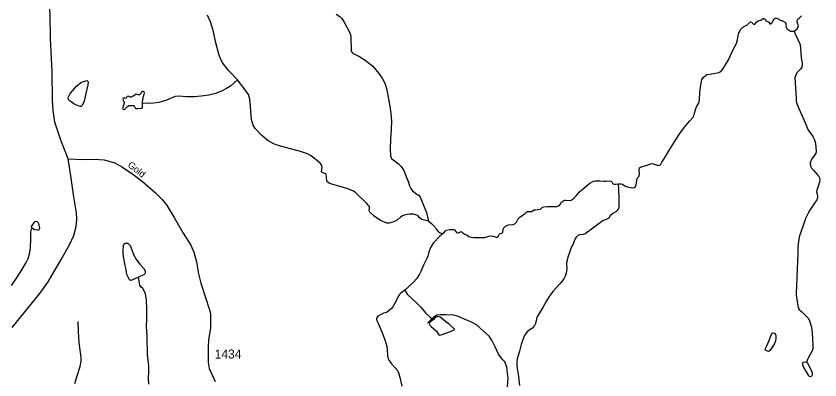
# Model space of a CAD drawing. Extents: x 2126262 to 2293712, y 749403 to 919119.
# Drawn here: x 2237213 to 2248404, y 892218 to 897287 of the extents above; entities that cross this region are included whole.
import ezdxf

# ---------------------------------------------------------------- set-up
doc = ezdxf.new("R2010")
doc.units = 0
for name, color, linetype in [('Exist Hydrographic Creek Single Shore', 7, 'Continuous'), ('Exist Hydrographic Misc Water Feature', 7, 'Continuous'), ('Exist Hydrographic Pond Under 1500 Sq Ft', 7, 'Continuous'), ('Exist Road Non-System Type 51', 7, 'Continuous'), ('Exist Road Secondary Type 51 Attributed', 7, 'Continuous'), ('Exist Road Secondary Type 51 Label', 7, 'Continuous'), ('Exist Road Secondary Type 51 Number Label', 7, 'Continuous')]:
    doc.layers.add(name, color=color, linetype=linetype)

msp = doc.modelspace()

# ---------------------------------------------------------------- linework, layer by layer
at = {"layer": 'Exist Hydrographic Creek Single Shore'}
for points in [[(2248043, 897078), (2248067, 897094), (2248092, 897116), (2248103, 897136), (2248105, 897153), (2248086, 897202), (2248089, 897224), (2248097, 897244), (2248116, 897259), (2248147, 897288)], [(2245597, 894950), (2245635, 894950), (2245656, 894943), (2245690, 894921), (2245726, 894907), (2245792, 894896), (2245818, 894900), (2245836, 894914), (2245847, 894932), (2245860, 895027), (2245882, 895054), (2245890, 895083), (2245886, 895152), (2245891, 895173), (2245905, 895184), (2245992, 895210), (2246063, 895231), (2246081, 895228), (2246158, 895207), (2246173, 895210), (2246188, 895222), (2246205, 895250), (2246238, 895309), (2246311, 895422), (2246402, 895572), (2246454, 895651), (2246519, 895737), (2246588, 895823), (2246638, 895879), (2246650, 895898), (2246660, 895936), (2246675, 895999), (2246690, 896034), (2246713, 896068), (2246722, 896091), (2246726, 896124), (2246733, 896222), (2246747, 896329), (2246762, 896402), (2246779, 896429), (2246807, 896456), (2246831, 896471), (2246897, 896481), (2246996, 896499), (2247025, 896515), (2247052, 896546), (2247130, 896675), (2247198, 896823), (2247241, 896906), (2247254, 896955), (2247272, 897038), (2247300, 897098), (2247346, 897141), (2247384, 897161), (2247438, 897205), (2247450, 897204), (2247460, 897194), (2247477, 897174), (2247493, 897171), (2247501, 897178), (2247524, 897207), (2247545, 897220), (2247580, 897229), (2247614, 897252), (2247627, 897251), (2247643, 897243), (2247652, 897222), (2247690, 897207), (2247706, 897179), (2247718, 897179), (2247738, 897197), (2247766, 897248), (2247788, 897260), (2247815, 897253), (2247853, 897228), (2247884, 897222), (2247914, 897204), (2247927, 897182), (2247930, 897160), (2247933, 897130), (2247944, 897112), (2247964, 897094), (2247996, 897078), (2248014, 897075), (2248043, 897078)]]:
    msp.add_lwpolyline(points, dxfattribs=at)
at = {"layer": 'Exist Hydrographic Misc Water Feature'}
for points in [[(2240295, 896397), (2240177, 896526), (2240093, 896632), (2240061, 896691), (2240037, 896757), (2239994, 896916), (2239958, 897086), (2239921, 897207), (2239880, 897300)], [(2241667, 897312), (2241721, 897283), (2241749, 897255), (2241782, 897204), (2241848, 897070), (2241862, 897038), (2241871, 897007), (2241873, 896980), (2241876, 896826), (2241880, 896796), (2241891, 896778), (2241904, 896767), (2241983, 896728), (2242074, 896674), (2242178, 896587), (2242263, 896486), (2242309, 896422), (2242349, 896342), (2242376, 896261), (2242414, 896033), (2242429, 895929), (2242438, 895823), (2242437, 895711), (2242426, 895571), (2242421, 895431), (2242425, 895340), (2242440, 895304), (2242463, 895284), (2242538, 895230), (2242576, 895189), (2242611, 895134), (2242648, 895039), (2242678, 894975), (2242690, 894920), (2242708, 894884), (2242733, 894850), (2242750, 894836), (2242779, 894817), (2242803, 894801), (2242823, 894785), (2242838, 894765), (2242872, 894687), (2242929, 894549), (2242954, 894429)], [(2248043, 897078), (2248059, 897038), (2248096, 896961), (2248125, 896898), (2248129, 896876), (2248135, 896844), (2248141, 896706), (2248156, 896636), (2248158, 896603), (2248151, 896575), (2248138, 896550), (2248087, 896500), (2248068, 896467), (2248056, 896426), (2248058, 896367), (2248063, 896279), (2248067, 896218), (2248071, 896140), (2248074, 896103), (2248083, 896067), (2248109, 896000), (2248184, 895834), (2248212, 895766), (2248238, 895698), (2248274, 895654), (2248307, 895608), (2248327, 895562), (2248340, 895511), (2248351, 895404), (2248347, 895374), (2248330, 895350), (2248291, 895298), (2248275, 895268), (2248270, 895236), (2248274, 895195), (2248287, 895167), (2248317, 895135), (2248388, 895054), (2248399, 895034), (2248404, 895008), (2248398, 894971), (2248362, 894860), (2248358, 894840), (2248359, 894824), (2248371, 894777), (2248369, 894748), (2248360, 894727), (2248330, 894682), (2248265, 894583), (2248241, 894542), (2248202, 894465), (2248170, 894370), (2248119, 894227), (2248109, 894178), (2248099, 894114), (2248097, 894061), (2248095, 893981), (2248084, 893656), (2248079, 893523), (2248074, 893440), (2248073, 893410), (2248078, 893370), (2248102, 893223), (2248113, 893201), (2248148, 893170), (2248243, 893074), (2248257, 893042), (2248286, 892951), (2248294, 892874), (2248302, 892790), (2248307, 892689), (2248306, 892650), (2248298, 892624), (2248267, 892571), (2248245, 892531), (2248233, 892503), (2248217, 892463)], [(2240295, 896397), (2240198, 896311), (2240144, 896276), (2240071, 896241), (2239991, 896206), (2239897, 896183), (2239788, 896170), (2239699, 896164), (2239588, 896164), (2239472, 896171), (2239430, 896165), (2239395, 896152), (2239285, 896107), (2239198, 896082), (2239125, 896072), (2239060, 896071), (2238975, 896075)], [(2242954, 894429), (2242861, 894455), (2242842, 894466), (2242824, 894483), (2242811, 894502), (2242793, 894515), (2242748, 894528), (2242692, 894527), (2242653, 894522), (2242604, 894507), (2242567, 894487), (2242523, 894450), (2242470, 894421), (2242405, 894403), (2242375, 894404), (2242288, 894441), (2242199, 894497), (2242137, 894556), (2242129, 894574), (2242133, 894617), (2242134, 894632), (2242126, 894645), (2242098, 894674), (2241936, 894831), (2241900, 894853), (2241817, 894884), (2241704, 894919), (2241578, 894955), (2241551, 894972), (2241540, 894988), (2241536, 895051), (2241532, 895081), (2241523, 895091), (2241499, 895096), (2241473, 895108), (2241467, 895117), (2241474, 895183), (2241468, 895207), (2241445, 895238), (2241321, 895340), (2241269, 895369), (2241174, 895399), (2240893, 895475), (2240820, 895497), (2240723, 895549), (2240632, 895621), (2240542, 895721), (2240515, 895768), (2240489, 895847), (2240479, 895960), (2240475, 896032), (2240468, 896131), (2240449, 896193), (2240404, 896261), (2240295, 896397)], [(2243158, 894259), (2243166, 894266), (2243186, 894292), (2243200, 894303), (2243252, 894314), (2243302, 894314), (2243318, 894307), (2243332, 894292), (2243345, 894273), (2243360, 894267), (2243369, 894266), (2243381, 894270), (2243396, 894283), (2243406, 894284), (2243423, 894278), (2243456, 894250), (2243487, 894239), (2243517, 894217), (2243552, 894206), (2243592, 894204), (2243676, 894204), (2243717, 894200), (2243737, 894202), (2243780, 894215), (2243811, 894223), (2243856, 894221), (2243897, 894207), (2243913, 894209), (2243924, 894216), (2243938, 894245), (2243945, 894252), (2243977, 894261), (2243988, 894275), (2243995, 894320), (2244001, 894337), (2244026, 894360), (2244070, 894377), (2244135, 894383), (2244156, 894393), (2244178, 894418), (2244204, 894462), (2244226, 894486), (2244259, 894509), (2244288, 894526), (2244299, 894535), (2244317, 894555), (2244330, 894562), (2244387, 894566), (2244404, 894573), (2244427, 894586), (2244449, 894589), (2244515, 894597), (2244523, 894604), (2244538, 894621), (2244560, 894630), (2244613, 894632), (2244743, 894633), (2244764, 894641), (2244783, 894658), (2244802, 894688), (2244825, 894710), (2244851, 894720), (2244866, 894721), (2244914, 894717), (2244941, 894720), (2244970, 894739), (2245009, 894781), (2245057, 894840), (2245088, 894867), (2245202, 894961), (2245252, 894986), (2245279, 894992), (2245306, 894991), (2245342, 894991), (2245396, 894985), (2245424, 894986), (2245473, 894991), (2245497, 894986), (2245509, 894979), (2245523, 894952), (2245537, 894944), (2245560, 894946), (2245597, 894950)], [(2245597, 894950), (2245599, 894865), (2245606, 894760), (2245602, 894706), (2245606, 894659), (2245606, 894622), (2245597, 894597), (2245583, 894579), (2245562, 894561), (2245523, 894537), (2245485, 894502), (2245463, 894471), (2245452, 894461), (2245438, 894456), (2245412, 894449), (2245387, 894440), (2245367, 894426), (2245312, 894384), (2245207, 894303), (2245136, 894255), (2245109, 894244), (2245061, 894239), (2245032, 894230), (2245014, 894212), (2244995, 894187), (2244980, 894138), (2244968, 894108), (2244945, 894070), (2244931, 894033), (2244915, 893981), (2244895, 893930), (2244883, 893886), (2244877, 893856), (2244876, 893830), (2244880, 893772), (2244873, 893707), (2244863, 893675), (2244844, 893636), (2244810, 893591), (2244776, 893550), (2244690, 893454), (2244636, 893379), (2244597, 893322), (2244549, 893238), (2244480, 893121), (2244465, 893091), (2244458, 893064), (2244444, 893004), (2244428, 892974), (2244401, 892940), (2244358, 892910), (2244326, 892886), (2244308, 892866), (2244296, 892844), (2244277, 892805), (2244246, 892712), (2244220, 892620), (2244191, 892513), (2244184, 892465), (2244183, 892426), (2244189, 892375), (2244209, 892266), (2244222, 892142)], [(2242954, 894429), (2242997, 894395), (2243032, 894362), (2243047, 894344), (2243061, 894318), (2243090, 894287), (2243115, 894268), (2243137, 894261), (2243158, 894259)], [(2237148, 893535), (2237228, 893648), (2237295, 893750), (2237351, 893843), (2237382, 893908), (2237404, 893992), (2237416, 894058), (2237417, 894186), (2237418, 894275), (2237425, 894306), (2237436, 894331)], [(2243158, 894259), (2243113, 894219), (2243024, 894128), (2242984, 894063), (2242959, 894000), (2242943, 893942), (2242928, 893901), (2242903, 893856), (2242885, 893818), (2242850, 893729), (2242829, 893691), (2242788, 893627), (2242743, 893574), (2242623, 893470)], [(2239060, 892161), (2239057, 892246), (2239061, 892329), (2239061, 892418), (2239044, 892564), (2239036, 892834), (2239029, 892956), (2239033, 893068), (2239034, 893210), (2239029, 893330), (2239016, 893417), (2238998, 893458), (2238978, 893491), (2238951, 893516), (2238937, 893539), (2238929, 893572), (2238915, 893649)], [(2242623, 893470), (2242565, 893424), (2242545, 893402), (2242531, 893378), (2242505, 893322), (2242480, 893277), (2242460, 893236), (2242441, 893214), (2242408, 893185), (2242378, 893164), (2242320, 893143), (2242250, 893105), (2242234, 893085), (2242231, 893072), (2242232, 893053), (2242244, 893026), (2242263, 892987), (2242304, 892888), (2242340, 892789), (2242365, 892718), (2242375, 892685), (2242379, 892640), (2242382, 892560), (2242388, 892528), (2242405, 892488), (2242438, 892444), (2242489, 892387), (2242526, 892344), (2242543, 892303), (2242561, 892236), (2242584, 892130)], [(2242623, 893470), (2242658, 893414), (2242722, 893352), (2242792, 893288), (2242848, 893232), (2242912, 893153), (2242936, 893128), (2242976, 893093), (2243022, 893062)], [(2238031, 892168), (2238065, 892273), (2238107, 892403), (2238117, 892479), (2238118, 892533), (2238107, 892631), (2238091, 892741), (2238083, 892888), (2238076, 893031)]]:
    msp.add_lwpolyline(points, dxfattribs=at)
for points in [[(2238016, 896066), (2237948, 896115), (2237938, 896133), (2237939, 896151), (2237967, 896208), (2237999, 896246), (2238056, 896309), (2238108, 896357), (2238138, 896373), (2238196, 896388), (2238209, 896382), (2238215, 896373), (2238210, 896330), (2238186, 896207), (2238159, 896102), (2238135, 896040), (2238121, 896029), (2238105, 896028), (2238053, 896045)], [(2238975, 896075), (2238978, 896132), (2238990, 896179), (2239000, 896218), (2238994, 896229), (2238982, 896236), (2238973, 896236), (2238959, 896226), (2238943, 896199), (2238932, 896189), (2238914, 896188), (2238887, 896199), (2238880, 896197), (2238867, 896184), (2238843, 896170), (2238814, 896158), (2238799, 896159), (2238775, 896171), (2238758, 896168), (2238753, 896160), (2238745, 896144), (2238735, 896138), (2238716, 896148), (2238704, 896142), (2238700, 896128), (2238702, 896116), (2238718, 896086), (2238718, 896077), (2238707, 896044), (2238696, 896001), (2238699, 895988), (2238711, 895984), (2238721, 895985), (2238768, 896034), (2238781, 896041), (2238849, 896042), (2238858, 896036), (2238870, 896010), (2238886, 895999), (2238909, 895998), (2238960, 896002), (2238971, 896008), (2238972, 896019), (2238971, 896041)], [(2237436, 894331), (2237429, 894342), (2237429, 894353), (2237438, 894371), (2237472, 894419), (2237491, 894429), (2237506, 894427), (2237517, 894415), (2237524, 894396), (2237537, 894326), (2237535, 894315), (2237526, 894305), (2237514, 894303), (2237476, 894309), (2237454, 894317)], [(2243022, 893062), (2242981, 893027), (2242968, 893012), (2242966, 892999), (2242973, 892982), (2242992, 892962), (2243065, 892895), (2243100, 892847), (2243113, 892842), (2243131, 892844), (2243248, 892890), (2243314, 892916), (2243317, 892924), (2243314, 892931), (2243248, 892989), (2243190, 893033), (2243118, 893092), (2243096, 893101), (2243078, 893098), (2243059, 893092), (2243042, 893081)], [(2247771, 892725), (2247733, 892666), (2247701, 892622), (2247689, 892616), (2247674, 892618), (2247647, 892633), (2247643, 892644), (2247644, 892655), (2247665, 892695), (2247693, 892760), (2247733, 892863), (2247743, 892872), (2247755, 892874), (2247770, 892868), (2247785, 892849), (2247791, 892828), (2247790, 892795), (2247784, 892761)], [(2248217, 892463), (2248198, 892464), (2248172, 892460), (2248162, 892452), (2248159, 892441), (2248162, 892423), (2248193, 892363), (2248238, 892286), (2248255, 892269), (2248266, 892267), (2248288, 892272), (2248298, 892280), (2248301, 892291), (2248299, 892318), (2248267, 892386), (2248237, 892446), (2248228, 892455)]]:
    msp.add_lwpolyline(points, close=True, dxfattribs=at)
at = {"layer": 'Exist Hydrographic Pond Under 1500 Sq Ft'}
msp.add_lwpolyline([(2238915, 893649), (2238825, 893606), (2238808, 893604), (2238790, 893612), (2238781, 893630), (2238756, 893687), (2238744, 893755), (2238733, 893812), (2238714, 893910), (2238704, 893979), (2238702, 894012), (2238709, 894094), (2238719, 894113), (2238733, 894121), (2238767, 894121), (2238782, 894110), (2238799, 894089), (2238853, 893955), (2238890, 893892), (2238937, 893831), (2238994, 893765), (2239009, 893734), (2239012, 893714), (2239006, 893697), (2238991, 893684), (2238945, 893663)], close=True, dxfattribs=at)
at = {"layer": 'Exist Road Non-System Type 51'}
msp.add_lwpolyline([(2244056, 892117), (2244063, 892245), (2244056, 892308), (2244044, 892399), (2244018, 892471), (2243979, 892509), (2243931, 892579), (2243882, 892677), (2243835, 892772), (2243797, 892826), (2243722, 892899), (2243622, 892984), (2243552, 893023), (2243463, 893060), (2243358, 893107), (2243301, 893121), (2243197, 893123), (2243120, 893124), (2243069, 893121), (2243026, 893088), (2242987, 893053), (2242939, 893009)], dxfattribs=at)
at = {"layer": 'Exist Road Secondary Type 51 Attributed'}
for points in [[(2237940, 895299), (2237837, 895558), (2237754, 895809), (2237731, 895970), (2237721, 896112), (2237717, 896512), (2237692, 896977), (2237688, 897295), (2237677, 897468), (2237665, 897714), (2237648, 898227), (2237631, 898647), (2237609, 898974), (2237495, 899925), (2237474, 900068), (2237451, 900255)], [(2237160, 892950), (2237545, 893421), (2237662, 893586), (2237843, 893894), (2237956, 894102), (2238018, 894228), (2238050, 894354), (2238059, 894456), (2238052, 894545), (2238017, 894768), (2237974, 895062), (2237940, 895299)], [(2237940, 895299), (2238139, 895287), (2238305, 895293), (2238440, 895285), (2238587, 895243), (2238683, 895185), (2238822, 895097), (2238973, 894980), (2239152, 894823), (2239245, 894730), (2239305, 894655), (2239413, 894482), (2239541, 894261), (2239647, 894094), (2239686, 893997), (2239726, 893864), (2239754, 893697), (2239785, 893564), (2239904, 893196), (2239918, 893145), (2239921, 893069), (2239921, 892943), (2239892, 892771), (2239885, 892680), (2239886, 892460), (2239900, 892379), (2239983, 892195)]]:
    msp.add_lwpolyline(points, dxfattribs=at)

# ---------------------------------------------------------------- texts
at = {"layer": 'Exist Road Secondary Type 51 Label'}
msp.add_text('Gold', height=95, rotation=322.2681, dxfattribs=at).set_placement((2238758, 895195))
at = {"layer": 'Exist Road Secondary Type 51 Number Label'}
msp.add_text('1434', height=125, dxfattribs=at).set_placement((2239978, 892516))

doc.saveas('drawing.dxf')
